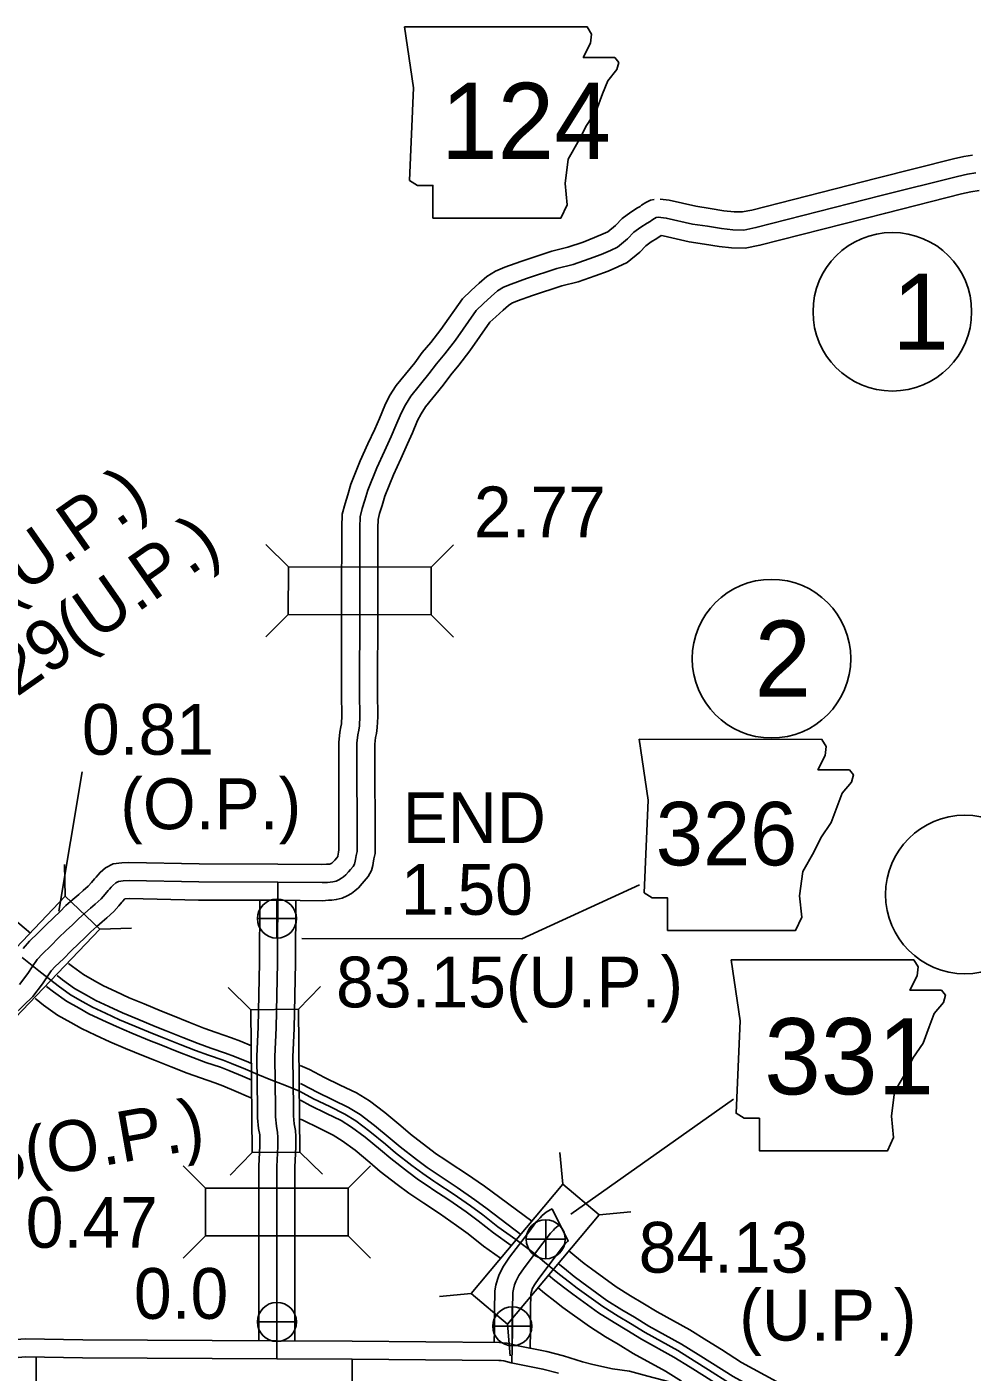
# Model space of a CAD drawing. Extents: x 31699 to 244310, y -8841 to 11474.
# Drawn here: x 96728 to 97253, y 4091 to 4837 of the extents above; entities that cross this region are included whole.
import ezdxf

# ---------------------------------------------------------------- set-up
doc = ezdxf.new("R2010")
doc.units = 0
for name, color, linetype in [('B_Logo', 7, 'Continuous'), ('G-ANNO-TEXT', 7, 'Continuous'), ('Level 21', 7, 'Continuous'), ('New Level (0)', 7, 'Continuous'), ('R_Border Notes', 7, 'Continuous'), ('R_XS_EARTHWORK_STAGE1', 7, 'Continuous'), ('R_XS_EARTHWORK_STAGE2', 7, 'Continuous'), ('S_AREA_CALC', 7, 'Continuous'), ('S_WALL', 7, 'Continuous'), ('S_WALL_ANNOT', 7, 'Continuous')]:
    doc.layers.add(name, color=color, linetype=linetype)

msp = doc.modelspace()

# ---------------------------------------------------------------- linework, layer by layer
at = {"layer": 'B_Logo'}
for points in [[(97078.42, 4731.85), (97082.96, 4731.31), (97097.57, 4728.03), (97105.78, 4726.8), (97113.65, 4725.5), (97119.91, 4724.85), (97125.91, 4724.66), (97132.74, 4726.02), (97202.27, 4743.83), (97244.59, 4754.47), (97250.1, 4755.61), (97254.68, 4756.48)], [(96724.02, 4306.13), (96728.67, 4312.14), (96731.08, 4315.97), (96733.89, 4319.95), (96736.78, 4323.19), (96741.51, 4327.6), (96745.72, 4331.92), (96749.99, 4335.99), (96753.54, 4339.31), (96756.76, 4342.62), (96760.32, 4345.74), (96763.48, 4348.52), (96766.04, 4350.69), (96769.33, 4353.67), (96771.63, 4356.24), (96773.33, 4358.33), (96773.99, 4359.07), (96774.97, 4360.15), (96775.83, 4361.1), (96777.47, 4362.52), (96778.99, 4363.28), (96781.65, 4363.58), (96784.98, 4363.76), (96823.59, 4363), (96867.45, 4362.84), (96891.95, 4362.63), (96895.01, 4362.8), (96896.47, 4362.89), (96898, 4363.11), (96899.86, 4363.54), (96901.31, 4364.22), (96902.77, 4365.04), (96903.95, 4365.93), (96905.14, 4366.88), (96906.65, 4368.63), (96907.7, 4369.92), (96909.27, 4371.67), (96909.92, 4372.95), (96910.37, 4374.62), (96910.56, 4375.43), (96910.93, 4377.7), (96911.36, 4379.85), (96911.32, 4439.94), (96911.73, 4444.55), (96912.29, 4447.23), (96912.66, 4449.7), (96912.93, 4454.98), (96912.95, 4458.25), (96912.67, 4464.26), (96912.84, 4518.81), (96912.91, 4559.67), (96913.1, 4565.55), (96914.31, 4570.24), (96915.78, 4574.8), (96917.44, 4580.37), (96922.4, 4592.72), (96926.54, 4601.99), (96930.3, 4610.11), (96932.95, 4616.16), (96935.92, 4623.14), (96938.19, 4627.71), (96941.26, 4632.49), (96951.29, 4644.84), (96955.47, 4650.51), (96960.06, 4656.04), (96965.95, 4663.6), (96977.52, 4680.04), (96981.53, 4683.9), (96985.81, 4687.76), (96989.36, 4690.88), (96992.73, 4693), (96996.9, 4694.72), (97005.45, 4697.77), (97022.28, 4703.33), (97031.24, 4705.59), (97040.19, 4708.65), (97046.87, 4711.2), (97051.97, 4713.41), (97055.94, 4715.26), (97061.47, 4719.88), (97065.02, 4723.46), (97068.91, 4726.32), (97072.34, 4728.5), (97073.99, 4729.52), (97074.92, 4730.2), (97076.37, 4731.16), (97077.43, 4731.64), (97078.42, 4731.85)], [(96866.79, 4098.43), (96866.89, 4163.8), (96866.89, 4205.19), (96867.48, 4216.22), (96867.47, 4221.49), (96867.31, 4223.96), (96866.66, 4227.56), (96866.2, 4232.69), (96866.14, 4237.5), (96865.83, 4266.21), (96866.56, 4282.04), (96867.23, 4318.17), (96867.45, 4362.84)], [(96954.01, 4197.08), (96947.8, 4201.18), (96941.82, 4205.71), (96932.68, 4212.8), (96927.09, 4217.54), (96918.55, 4224.64), (96910.69, 4230.47), (96904.65, 4234.27), (96896.21, 4238.36), (96887.3, 4242.72), (96879.39, 4246.89), (96871.3, 4250.25), (96863.54, 4253.22), (96856.38, 4256.13), (96849.49, 4259.11), (96841.79, 4262.22), (96837.04, 4264.09), (96828.89, 4266.85), (96821.73, 4269.43), (96813.17, 4272.79), (96804, 4276.47), (96797.85, 4278.93), (96788.08, 4283.01), (96779.51, 4286.57), (96771.88, 4290.14), (96764.52, 4293.58), (96759.22, 4296.58), (96752.38, 4300.43), (96745.46, 4305.41), (96741.49, 4308.5), (96734.84, 4313.75), (96725.56, 4321.18)], [(97118.02, 4084.98), (97106.41, 4092.31), (97098.43, 4097.34), (97089.3, 4103.03), (97071.27, 4113.01), (97063.15, 4117.98), (97056.18, 4122.09), (97047.72, 4127.39), (97033.55, 4137.62), (97029.25, 4140.9), (97023.8, 4145.23), (97015.39, 4152.13), (97008.33, 4158.05), (96999.46, 4164.61), (96989.52, 4171.69), (96981.11, 4178.32), (96974.32, 4183.31), (96964.65, 4190.06), (96955.73, 4195.95), (96954.01, 4197.08)], [(96997.33, 4095.96), (96997.58, 4114.2), (96997.67, 4127.83), (96997.76, 4133.19), (96997.81, 4135.17), (96998.13, 4137.16), (96998.78, 4139.42), (96999.42, 4141.31), (97001.18, 4144.64), (97004.12, 4148.94), (97014.5, 4162.57), (97018.7, 4168.16), (97020.32, 4169.9), (97020.97, 4170.59), (97022.27, 4171.64), (97023.4, 4172.37), (97024.1, 4172.72)], [(96996.94, 4096.27), (96992.8, 4097.28), (96991.27, 4097.46), (96990, 4097.58), (96908.66, 4098.18), (96866.79, 4098.43), (96759.1, 4099.01), (96727.41, 4099.46), (96723.42, 4099.27), (96719.1, 4098.62), (96712.92, 4097.87), (96684.7, 4097.43)], [(96716.06, 3754.24), (96720.15, 3757.71), (96722.57, 3761.35), (96724.01, 3763.17), (96725.7, 3766.39), (96727.79, 3769.89), (96729.27, 3773.25), (96730.41, 3778.34), (96730.14, 3783.61), (96731.75, 3876.04), (96732.31, 3987.22), (96733.24, 4029.3), (96733.2, 4057.87), (96733.33, 4099.41)], [(96908.76, 4039.09), (96908.66, 4098.18)], [(97023.24, 4090.47), (97014.49, 4092.76), (96996.94, 4096.27)]]:
    msp.add_lwpolyline(points, dxfattribs=at)
at = {"layer": 'G-ANNO-TEXT'}
msp.add_line((97029.96, 4178.7), (97120.34, 4242.5), dxfattribs=at)
for points in [[(96937.67, 4837.39), (96942.74, 4803.55), (96940.48, 4752.24), (96945, 4749.42), (96953.46, 4749.42), (96953.46, 4731.37), (97024.51, 4731.37), (97027.89, 4738.7), (97026.77, 4750.55), (97028.46, 4764.08), (97034.66, 4774.79), (97038.61, 4782.69), (97044.25, 4791.15), (97047.63, 4800.17), (97050.45, 4807.5), (97055.53, 4813.71), (97056.65, 4817.65), (97054.4, 4820.47), (97036.92, 4820.47), (97040.86, 4828.37), (97041.43, 4833.44), (97039.09, 4837.34)], [(97067.86, 4442.15), (97072.94, 4408.31), (97070.68, 4357), (97075.19, 4354.18), (97083.65, 4354.18), (97083.65, 4336.13), (97154.71, 4336.13), (97158.09, 4343.46), (97156.96, 4355.3), (97158.66, 4368.84), (97164.86, 4379.55), (97168.81, 4387.45), (97174.45, 4395.91), (97177.83, 4404.93), (97180.65, 4412.26), (97185.72, 4418.46), (97186.85, 4422.41), (97184.6, 4425.23), (97167.11, 4425.23), (97171.06, 4433.13), (97171.63, 4438.2), (97169.29, 4442.1)], [(97118.89, 4319.89), (97123.97, 4286.05), (97121.71, 4234.73), (97126.22, 4231.91), (97134.68, 4231.91), (97134.68, 4213.87), (97205.74, 4213.87), (97209.12, 4221.2), (97207.99, 4233.04), (97209.69, 4246.57), (97215.89, 4257.29), (97219.84, 4265.18), (97225.48, 4273.64), (97228.86, 4282.67), (97231.68, 4290), (97236.75, 4296.2), (97237.88, 4300.15), (97235.63, 4302.97), (97218.14, 4302.97), (97222.09, 4310.86), (97222.66, 4315.94), (97220.32, 4319.84)]]:
    msp.add_lwpolyline(points, close=True, dxfattribs=at)
msp.add_lwpolyline([(96880.83, 4331.6), (97002.89, 4331.54), (97068.18, 4361.35)], dxfattribs=at)
at = {"layer": 'Level 21'}
for p, q in [((96866.92, 4331.85), (96866.92, 4353.52)), ((96856.09, 4342.68), (96877.76, 4342.68)), ((97016.07, 4153.96), (97016.07, 4175.63)), ((97005.23, 4164.8), (97026.9, 4164.8)), ((96866.92, 4108.07), (96866.92, 4129.74)), ((96997.52, 4105.65), (96997.52, 4127.32)), ((96856.09, 4118.9), (96877.75, 4118.9)), ((96986.68, 4116.49), (97008.35, 4116.49))]:
    msp.add_line(p, q, dxfattribs=at)
for centre in [(96866.92, 4342.68), (97016.07, 4164.8), (96866.92, 4118.9), (96997.52, 4116.49)]:
    msp.add_circle(centre, 10.83, dxfattribs=at)
at = {"layer": 'New Level (0)'}
for points in [[(96730.18, 4334.65), (96726.73, 4337.49), (96715.87, 4346.54), (96709.32, 4352.16), (96699.02, 4360.9), (96686.64, 4369.41)], [(96852.9, 4272.11), (96846.73, 4274.6), (96841.63, 4276.61), (96833.29, 4279.44), (96826.43, 4281.91), (96818.09, 4285.18), (96808.96, 4288.85), (96802.89, 4291.27), (96793.21, 4295.32), (96784.9, 4298.77), (96777.53, 4302.22), (96770.63, 4305.44), (96765.78, 4308.19), (96759.57, 4311.69), (96753.45, 4316.09), (96751.29, 4317.77)], [(96853.11, 4262.08), (96851.09, 4262.96), (96843.34, 4266.09), (96838.48, 4268), (96830.26, 4270.79), (96823.2, 4273.33), (96814.71, 4276.66), (96805.55, 4280.34), (96799.42, 4282.79), (96789.68, 4286.85), (96781.2, 4290.38), (96773.65, 4293.91), (96766.43, 4297.29), (96761.27, 4300.21), (96754.63, 4303.95), (96747.96, 4308.75), (96745.03, 4311.03)], [(96853.05, 4253.03), (96847.88, 4255.27), (96840.25, 4258.35), (96835.61, 4260.18), (96827.51, 4262.92), (96820.27, 4265.53), (96811.63, 4268.92), (96802.45, 4272.61), (96796.27, 4275.07), (96786.48, 4279.16), (96777.83, 4282.75), (96770.12, 4286.36), (96762.6, 4289.87), (96757.17, 4292.95), (96750.13, 4296.91), (96742.96, 4302.08), (96739.09, 4305.09)], [(96852.99, 4243.12), (96851.22, 4243.84), (96844.35, 4246.81), (96836.85, 4249.83), (96832.45, 4251.57), (96824.49, 4254.27), (96817.04, 4256.95), (96808.25, 4260.4), (96799.05, 4264.1), (96792.81, 4266.58), (96782.95, 4270.7), (96774.13, 4274.37), (96766.23, 4278.06), (96758.4, 4281.72), (96752.66, 4284.97), (96745.19, 4289.18), (96737.47, 4294.74), (96733.27, 4298), (96732.79, 4298.38)], [(96960.13, 4209.02), (96955.51, 4212.07), (96949.93, 4216.3), (96941.08, 4223.16), (96935.67, 4227.75), (96926.79, 4235.12), (96918.22, 4241.49), (96911.12, 4245.95), (96902.05, 4250.35), (96893.34, 4254.61), (96885.07, 4258.97), (96879.88, 4261.13)], [(96956.33, 4200.55), (96950.21, 4204.59), (96944.36, 4209.02), (96935.3, 4216.04), (96929.77, 4220.73), (96921.13, 4227.91), (96913.04, 4233.92), (96906.67, 4237.92), (96898.03, 4242.11), (96889.19, 4246.43), (96881.17, 4250.66), (96880.06, 4251.12)], [(96951.43, 4193.79), (96945.4, 4197.78), (96939.29, 4202.41), (96930.05, 4209.57), (96924.42, 4214.35), (96915.97, 4221.36), (96908.33, 4227.03), (96902.63, 4230.62), (96894.39, 4234.62), (96885.41, 4239), (96879.97, 4241.87)], [(96946.26, 4186.22), (96940.1, 4190.3), (96933.71, 4195.13), (96924.28, 4202.44), (96918.52, 4207.32), (96910.31, 4214.15), (96903.16, 4219.46), (96898.17, 4222.59), (96890.37, 4226.38), (96881.26, 4230.83), (96880.02, 4231.48)], [(97008.35, 4174.86), (96982.09, 4194.15), (96972.14, 4201.09), (96963.07, 4207.07), (96960.13, 4209.02)], [(97002.19, 4167.5), (96983.64, 4181.64), (96976.75, 4186.69), (96966.99, 4193.5), (96958.02, 4199.42), (96956.33, 4200.55)], [(96996.97, 4161.27), (96987.02, 4168.35), (96978.59, 4175.01), (96971.9, 4179.92), (96962.31, 4186.61), (96953.43, 4192.47), (96951.43, 4193.79)], [(96991.06, 4154.22), (96981.51, 4161.02), (96973.03, 4167.71), (96966.56, 4172.46), (96957.16, 4179.02), (96948.38, 4184.82), (96946.26, 4186.22)], [(97259.08, 3984.76), (97251.79, 3994.03), (97244.93, 4002.54), (97237.97, 4012.15), (97231.34, 4021.42), (97223.41, 4029.7), (97205.31, 4045.7), (97188.68, 4060.14), (97172.4, 4069.82), (97160.42, 4076.67), (97144.21, 4085.87), (97124.78, 4096.48), (97113.53, 4103.58), (97105.51, 4108.64), (97096.06, 4114.53), (97077.98, 4124.53), (97070.02, 4129.4), (97063.11, 4133.48), (97055.17, 4138.45), (97041.49, 4148.32), (97037.44, 4151.42), (97032.18, 4155.6), (97028.91, 4158.29)], [(97260.09, 3967.08), (97251.69, 3979.33), (97244.62, 3988.32), (97237.64, 3996.97), (97230.53, 4006.79), (97224.26, 4015.56), (97217.06, 4023.09), (97199.27, 4038.81), (97183.29, 4052.68), (97167.79, 4061.9), (97155.88, 4068.71), (97139.75, 4077.86), (97120.13, 4088.57), (97108.64, 4095.83), (97100.64, 4100.87), (97091.42, 4106.62), (97073.37, 4116.61), (97065.3, 4121.55), (97058.34, 4125.65), (97050.05, 4130.85), (97036.03, 4140.96), (97031.81, 4144.18), (97026.42, 4148.47), (97023.02, 4151.26)], [(97252.72, 3963.09), (97244.97, 3974.39), (97238.11, 3983.12), (97231.02, 3991.91), (97223.77, 4001.93), (97217.83, 4010.23), (97211.28, 4017.07), (97193.78, 4032.54), (97178.39, 4045.9), (97163.59, 4054.7), (97151.76, 4061.47), (97135.7, 4070.58), (97115.91, 4081.39), (97104.19, 4088.78), (97096.21, 4093.81), (97087.19, 4099.44), (97069.17, 4109.41), (97061.01, 4114.4), (97054.01, 4118.53), (97045.4, 4123.93), (97031.07, 4134.27), (97026.69, 4137.61), (97021.18, 4141.99), (97017.67, 4144.87)], [(97091.34, 4086.05), (97082.54, 4091.53), (97064.56, 4101.48), (97056.29, 4106.55), (97049.25, 4110.7), (97040.28, 4116.32), (97025.6, 4126.91), (97021.05, 4130.38), (97015.42, 4134.86), (97011.79, 4137.84)]]:
    msp.add_lwpolyline(points, dxfattribs=at)
at = {"layer": 'R_Border Notes'}
for centre in [(97208.4, 4679.36), (97141.38, 4486.9), (97248.61, 4356.07)]:
    msp.add_circle(centre, 44, dxfattribs=at)
at = {"layer": 'R_XS_EARTHWORK_STAGE1'}
for p, q in [((96873.27, 4537.75), (96860.85, 4550.22)), ((96952.47, 4537.61), (96964.94, 4550.03)), ((96873.22, 4511.35), (96860.76, 4498.93)), ((96952.42, 4511.21), (96964.85, 4498.74)), ((96749.49, 4355.11), (96749.08, 4372.7)), ((96768.59, 4336.88), (96786.19, 4337.3)), ((96852.43, 4292.09), (96839.85, 4304.41)), ((96878.83, 4292.37), (96891.14, 4304.95)), ((96853.26, 4212.9), (96840.95, 4200.32)), ((96879.66, 4213.18), (96892.24, 4200.86)), ((97025.49, 4195.33), (97023.94, 4212.86)), ((96827.29, 4193.15), (96814.84, 4205.6)), ((96906.49, 4193.15), (96918.93, 4205.6)), ((97045.73, 4178.38), (97063.26, 4179.93)), ((96827.29, 4166.75), (96814.84, 4154.31)), ((96906.48, 4166.75), (96918.93, 4154.31)), ((96974.64, 4134.61), (96957.11, 4133.06)), ((96994.88, 4117.66), (96996.43, 4100.13))]:
    msp.add_line(p, q, dxfattribs=at)
for points in [[(96952.47, 4537.61), (96873.27, 4537.75), (96873.22, 4511.35), (96952.42, 4511.21)], [(96749.49, 4355.11), (96694.82, 4297.8), (96713.92, 4279.58), (96768.59, 4336.88)], [(96852.43, 4292.09), (96853.26, 4212.9), (96879.66, 4213.18), (96878.83, 4292.37)], [(97025.49, 4195.33), (96974.64, 4134.61), (96994.88, 4117.66), (97045.73, 4178.38)], [(96906.49, 4193.15), (96827.29, 4193.15), (96827.29, 4166.75), (96906.48, 4166.75)]]:
    msp.add_lwpolyline(points, close=True, dxfattribs=at)
at = {"layer": 'R_XS_EARTHWORK_STAGE2'}
for points in [[(97079.61, 4741.78), (97084.65, 4741.18), (97099.41, 4737.87), (97107.33, 4736.68), (97114.98, 4735.42), (97120.59, 4734.84), (97125.08, 4734.7), (97130.53, 4735.78), (97199.81, 4753.53), (97242.36, 4764.22), (97248.16, 4765.42), (97252.81, 4766.3)], [(97080.15, 4721.57), (97081.27, 4721.44), (97095.74, 4718.19), (97104.22, 4716.92), (97112.32, 4715.59), (97119.24, 4714.87), (97126.73, 4714.63), (97134.96, 4716.27), (97204.73, 4734.14), (97246.83, 4744.72), (97252.04, 4745.8), (97256.56, 4746.65)], [(96726.05, 4326.18), (96729.62, 4330.2), (96734.52, 4334.75), (96738.68, 4339.04), (96743.13, 4343.26), (96746.54, 4346.45), (96749.87, 4349.87), (96753.72, 4353.25), (96756.95, 4356.09), (96759.46, 4358.21), (96762.23, 4360.73), (96764.02, 4362.73), (96765.7, 4364.8), (96766.54, 4365.75), (96767.56, 4366.87), (96768.82, 4368.26), (96771.89, 4370.92), (96776.12, 4373.02), (96780.82, 4373.55), (96784.81, 4373.76), (96823.71, 4373), (96867.52, 4372.84), (96891.71, 4372.63), (96894.43, 4372.79), (96895.46, 4372.85), (96896.17, 4372.95), (96896.57, 4373.04), (96896.72, 4373.11), (96897.3, 4373.44), (96897.84, 4373.84), (96898.16, 4374.1), (96898.98, 4375.06), (96900.1, 4376.42), (96900.66, 4377.05), (96900.66, 4377.05), (96900.74, 4377.38), (96901.09, 4379.51), (96901.36, 4380.85), (96901.32, 4440.37), (96901.82, 4446.03), (96902.45, 4448.99), (96902.7, 4450.69), (96902.93, 4455.27), (96902.95, 4458.06), (96902.67, 4464.04), (96902.84, 4518.84), (96902.91, 4559.85), (96903.14, 4566.98), (96904.7, 4573.02), (96906.23, 4577.77), (96907.99, 4583.67), (96913.2, 4596.62), (96917.44, 4606.12), (96921.18, 4614.22), (96923.77, 4620.12), (96926.84, 4627.33), (96929.48, 4632.65), (96933.15, 4638.36), (96943.38, 4650.97), (96947.6, 4656.68), (96952.27, 4662.31), (96957.92, 4669.55), (96969.9, 4686.58), (96974.71, 4691.22), (96979.16, 4695.23), (96983.37, 4698.93), (96988.13, 4701.91), (96993.31, 4704.06), (97002.2, 4707.23), (97019.49, 4712.94), (97028.4, 4715.19), (97036.78, 4718.05), (97043.1, 4720.47), (97047.87, 4722.53), (97050.53, 4723.77), (97054.7, 4727.25), (97058.47, 4731.06), (97063.26, 4734.58), (97067.03, 4736.97), (97068.39, 4737.81), (97069.2, 4738.41), (97071.53, 4739.94), (97074.27, 4741.19), (97076.33, 4741.63)], [(96721.01, 4289.31), (96731.49, 4299.44), (96736.87, 4306.4), (96739.4, 4310.42), (96741.73, 4313.72), (96743.93, 4316.19), (96748.51, 4320.45), (96752.75, 4324.81), (96756.85, 4328.71), (96760.55, 4332.16), (96763.66, 4335.37), (96766.92, 4338.23), (96770.01, 4340.94), (96772.63, 4343.16), (96776.44, 4346.61), (96779.24, 4349.74), (96780.96, 4351.86), (96781.44, 4352.4), (96782.38, 4353.44), (96782.54, 4353.61), (96785.15, 4353.75), (96823.47, 4353), (96867.39, 4352.84), (96892.19, 4352.63), (96895.59, 4352.82), (96897.48, 4352.93), (96899.83, 4353.27), (96903.15, 4354.03), (96905.91, 4355.33), (96908.23, 4356.64), (96910.07, 4358.01), (96912.12, 4359.66), (96914.31, 4362.21), (96915.3, 4363.41), (96917.59, 4365.97), (96919.32, 4369.36), (96920.07, 4372.2), (96920.37, 4373.48), (96920.76, 4375.9), (96921.36, 4378.84), (96921.32, 4439.5), (96921.64, 4443.07), (96922.14, 4445.46), (96922.62, 4448.72), (96922.92, 4454.69), (96922.95, 4458.45), (96922.68, 4464.47), (96922.84, 4518.79), (96922.91, 4559.5), (96923.06, 4564.13), (96923.92, 4567.46), (96925.33, 4571.84), (96926.89, 4577.06), (96931.61, 4588.81), (96935.65, 4597.85), (96939.42, 4606.01), (96942.13, 4612.19), (96945.01, 4618.96), (96946.91, 4622.77), (96949.38, 4626.62), (96959.19, 4638.72), (96963.35, 4644.34), (96967.85, 4649.78), (96973.99, 4657.64), (96985.15, 4673.5), (96988.35, 4676.59), (96992.46, 4680.29), (96995.36, 4682.84), (96997.33, 4684.08), (97000.5, 4685.39), (97008.7, 4688.31), (97025.08, 4693.73), (97034.08, 4695.99), (97043.59, 4699.24), (97050.65, 4701.94), (97056.07, 4704.29), (97061.35, 4706.75), (97068.24, 4712.5), (97071.57, 4715.87), (97074.56, 4718.06), (97077.66, 4720.03), (97080.15, 4721.57)], [(96856.81, 4108.61), (96856.89, 4163.8), (96856.89, 4205.46), (96857.48, 4216.48), (96857.47, 4221.16), (96857.37, 4222.74), (96856.74, 4226.22), (96856.2, 4232.18), (96856.14, 4237.38), (96855.83, 4266.38), (96856.57, 4282.36), (96857.23, 4318.29), (96857.4, 4352.33)], [(96876.81, 4108.61), (96876.89, 4163.79), (96876.89, 4204.92), (96877.48, 4215.95), (96877.47, 4221.83), (96877.25, 4225.18), (96876.58, 4228.89), (96876.19, 4233.21), (96876.14, 4237.62), (96875.84, 4266.03), (96876.56, 4281.72), (96877.23, 4318.05), (96877.41, 4353.14)], [(96987.49, 4107.6), (96987.58, 4114.3), (96987.67, 4127.95), (96987.76, 4133.39), (96987.83, 4136.09), (96988.35, 4139.34), (96989.23, 4142.41), (96990.21, 4145.29), (96992.6, 4149.81), (96996.01, 4154.8), (97006.53, 4168.6), (97011.02, 4174.58), (97013, 4176.71), (97014.14, 4177.93), (97016.4, 4179.75), (97018.45, 4181.08), (97019.68, 4181.69)], [(97007.45, 4104.37), (97007.58, 4114.1), (97007.67, 4127.71), (97007.76, 4132.98), (97007.79, 4134.25), (97007.91, 4134.97), (97008.32, 4136.43), (97008.63, 4137.34), (97009.76, 4139.47), (97012.23, 4143.09), (97022.48, 4156.53), (97026.39, 4161.73), (97027.64, 4163.09), (97027.8, 4163.25), (97028.15, 4163.54), (97028.34, 4163.66), (97028.53, 4163.75), (97019.68, 4181.69)]]:
    msp.add_lwpolyline(points, dxfattribs=at)
at = {"layer": 'S_AREA_CALC'}
for points in [[(96999.32, 4105.98), (96994.58, 4107.14), (96992.31, 4107.41), (96990.5, 4107.58), (96908.73, 4108.18), (96866.85, 4108.43), (96759.19, 4109.01), (96727.25, 4109.46), (96722.43, 4109.24), (96717.74, 4108.53), (96712.24, 4107.86), (96684.55, 4107.43)], [(97086.78, 4085.39), (97084.71, 4085.75), (97072.66, 4088.88), (97062.65, 4091.56), (97053.13, 4092.95), (97042.27, 4095.28), (97036.43, 4096.82), (97026, 4100.09), (97016.74, 4102.51), (96998.9, 4106.08)]]:
    msp.add_lwpolyline(points, dxfattribs=at)
at = {"layer": 'S_WALL'}
msp.add_line((96758.85, 4424.07), (96745.98, 4346.84), dxfattribs=at)

# ---------------------------------------------------------------- texts
at = {"layer": 'G-ANNO-TEXT'}
for s, height, p in [('124', 42.24, (96957.97, 4764.15)), ('326', 35.2, (97077.13, 4372.22)), ('331', 42.24, (97137.31, 4245.17))]:
    msp.add_text(s, height=height, dxfattribs=at).set_placement(p)
at = {"layer": 'R_Border Notes'}
for s, p in [('1', (97208.4, 4658.24)), ('2', (97131.93, 4465.78))]:
    msp.add_text(s, height=42.24, dxfattribs=at).set_placement(p)
at = {"layer": 'S_WALL'}
for s, height, rotation, p in [('81.05(U.P.)', 28.1599, 35, (96639.53, 4461.9)), ('82.29(U.P.)', 28.1599, 35, (96679.54, 4435.27)), ('0.85(O.P.)', 28.16, 10, (96657.08, 4185.46))]:
    msp.add_text(s, height=height, rotation=rotation, dxfattribs=at).set_placement(p)
for s, height, p in [('2.77', 28.16, (96976.17, 4554.24)), ('0.81', 28.16, (96758.73, 4433.59)), ('(O.P.)', 28.16, (96780, 4392.29)), ('83.15(U.P.)', 28.1599, (96899.74, 4293.43)), ('0.47', 28.16, (96727.57, 4160.06)), ('84.13', 28.16, (97067.65, 4146.26)), ('(U.P.)', 28.16, (97123.45, 4108.57))]:
    msp.add_text(s, height=height, dxfattribs=at).set_placement(p)
at = {"layer": 'S_WALL_ANNOT'}
for s, p in [('END', (96936.66, 4384.55)), ('1.50', (96935.65, 4344.79)), ('0.0', (96787.57, 4120.64))]:
    msp.add_text(s, height=28.16, dxfattribs=at).set_placement(p)

doc.saveas('drawing.dxf')
